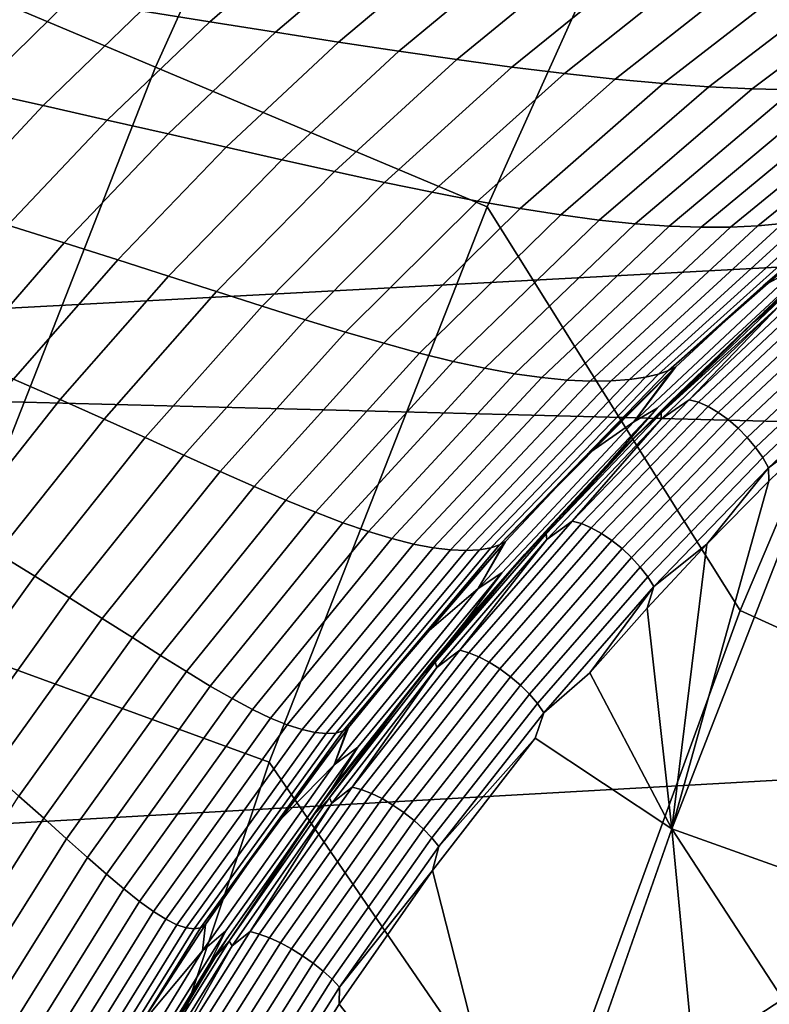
# Model space of a CAD drawing. Header units: metres. Extents: x -248 to 28, y -28 to 28.
# Tile 361 of 507: x -23.68 to -22.13, y 7.93 to 9.96. Entities that reach past the tile are written whole.
import ezdxf

# ---------------------------------------------------------------- set-up
doc = ezdxf.new("R2010")
doc.units = ezdxf.units.M
doc.layers.add('solid_10_061_053_XXX', color=7, linetype='CONTINUOUS')

msp = doc.modelspace()

# ---------------------------------------------------------------- linework, layer by layer
at = {"layer": 'solid_10_061_053_XXX'}
for points in [[(-21.650389, 11.790174, 138.351929), (-22.211166, 10.696334, 138.351929), (-21.727285, 9.848595, 139.504547), (-21.204668, 10.928486, 139.504547)], [(-23.791927, 11.67022, -9.8), (24.352528, 10.450079, -9.8), (24.850639, 9.203009, -9.8), (-24.352566, 10.449987, -9.8)], [(-23.400192, 9.864008, 137.162735), (-22.879423, 11.018149, 137.162735), (-23.496037, 11.315095, 135.939667), (-24.03084, 10.129848, 135.939667)], [(-22.879423, 11.018149, 137.162735), (-23.400192, 9.864008, 137.162735), (-22.716724, 9.575903, 138.351929), (-22.211166, 10.696334, 138.351929)], [(-17.453253, 10.729033, 161.49292), (-24.798903, 10.359562, 163.529099), (-24.731976, 9.312449, 163.919327), (-17.3557, 9.705898, 161.893021)], [(-22.211166, 10.696334, 138.351929), (-22.716724, 9.575903, 138.351929), (-22.19495, 8.743793, 139.504547), (-21.727285, 9.848595, 139.504547)], [(-24.352566, 10.449987, -9.8), (24.850639, 9.203009, -9.8), (25.284903, 7.932432, -9.8), (-24.850672, 9.202921, -9.8)], [(-23.223583, 10.160599, 154.959366), (-23.071577, 10.144497, 154.724731), (-23.288328, 9.95717, 154.601059), (-23.429907, 9.979812, 154.835358)], [(-23.862783, 8.685343, 137.162735), (-23.400192, 9.864008, 137.162735), (-24.03084, 10.129848, 135.939667), (-24.505899, 8.919417, 135.939667)], [(-23.071577, 10.144497, 154.724731), (-22.925261, 10.129502, 154.489471), (-23.152632, 9.935645, 154.366409), (-23.288328, 9.95717, 154.601059)], [(-22.925261, 10.129502, 154.489471), (-22.784492, 10.115751, 154.253738), (-23.022667, 9.915397, 154.131561), (-23.152632, 9.935645, 154.366409)], [(-22.784492, 10.115751, 154.253738), (-22.649111, 10.103394, 154.017639), (-22.898254, 9.896596, 153.896683), (-23.022667, 9.915397, 154.131561)], [(-22.649111, 10.103394, 154.017639), (-22.518974, 10.092572, 153.781326), (-22.779243, 9.879411, 153.661942), (-22.898254, 9.896596, 153.896683)], [(-22.518974, 10.092572, 153.781326), (-22.393923, 10.083451, 153.544968), (-22.665455, 9.864028, 153.427505), (-22.779243, 9.879411, 153.661942)], [(-22.393923, 10.083451, 153.544968), (-22.273829, 10.076148, 153.30867), (-22.556742, 9.850595, 153.193527), (-22.665455, 9.864028, 153.427505)], [(-22.273829, 10.076148, 153.30867), (-22.158558, 10.070792, 153.07254), (-22.452948, 9.839273, 152.960144), (-22.556742, 9.850595, 153.193527)], [(-22.158558, 10.070792, 153.07254), (-22.048019, 10.067472, 152.8367), (-22.353949, 9.830185, 152.727493), (-22.452948, 9.839273, 152.960144)], [(-22.048019, 10.067472, 152.8367), (-21.942146, 10.066263, 152.601212), (-22.259642, 9.82344, 152.495712), (-22.353949, 9.830185, 152.727493)], [(-21.942146, 10.066263, 152.601212), (-21.840918, 10.0672, 152.366135), (-22.169956, 9.819111, 152.264908), (-22.259642, 9.82344, 152.495712)], [(-21.840918, 10.0672, 152.366135), (-21.744406, 10.070252, 152.1315), (-22.084892, 9.817214, 152.035141), (-22.169956, 9.819111, 152.264908)], [(-23.731373, 10.027624, 155.302124), (-23.577536, 10.003368, 155.069122), (-23.76944, 9.815102, 154.959854), (-23.913773, 9.846387, 155.192596)], [(-23.577536, 10.003368, 155.069122), (-23.429907, 9.979812, 154.835358), (-23.631489, 9.784467, 154.726562), (-23.76944, 9.815102, 154.959854)], [(-23.429907, 9.979812, 154.835358), (-23.288328, 9.95717, 154.601059), (-23.499746, 9.754713, 154.492966), (-23.631489, 9.784467, 154.726562)], [(-23.288328, 9.95717, 154.601059), (-23.152632, 9.935645, 154.366409), (-23.374039, 9.726062, 154.259262), (-23.499746, 9.754713, 154.492966)], [(-23.152632, 9.935645, 154.366409), (-23.022667, 9.915397, 154.131561), (-23.254198, 9.698691, 154.025604), (-23.374039, 9.726062, 154.259262)], [(-23.022667, 9.915397, 154.131561), (-22.898254, 9.896596, 153.896683), (-23.140039, 9.672795, 153.792191), (-23.254198, 9.698691, 154.025604)], [(-22.898254, 9.896596, 153.896683), (-22.779243, 9.879411, 153.661942), (-23.031395, 9.648564, 153.559174), (-23.140039, 9.672795, 153.792191)], [(-23.400192, 9.864008, 137.162735), (-23.862783, 8.685343, 137.162735), (-23.165806, 8.431664, 138.351929), (-22.716724, 9.575903, 138.351929)], [(-22.779243, 9.879411, 153.661942), (-22.665455, 9.864028, 153.427505), (-22.928072, 9.626212, 153.326767), (-23.031395, 9.648564, 153.559174)], [(-22.665455, 9.864028, 153.427505), (-22.556742, 9.850595, 153.193527), (-22.829906, 9.605916, 153.095108), (-22.928072, 9.626212, 153.326767)], [(-22.556742, 9.850595, 153.193527), (-22.452948, 9.839273, 152.960144), (-22.736721, 9.587866, 152.864395), (-22.829906, 9.605916, 153.095108)], [(-21.727285, 9.848595, 139.504547), (-22.19495, 8.743793, 139.504547), (-21.41921, 8.392228, 140.617218), (-20.969252, 9.45906, 140.617996)], [(-22.452948, 9.839273, 152.960144), (-22.353949, 9.830185, 152.727493), (-22.648369, 9.572223, 152.634781), (-22.736721, 9.587866, 152.864395)], [(-22.353949, 9.830185, 152.727493), (-22.259642, 9.82344, 152.495712), (-22.564707, 9.559134, 152.406418), (-22.648369, 9.572223, 152.634781)], [(-22.259642, 9.82344, 152.495712), (-22.169956, 9.819111, 152.264908), (-22.48562, 9.548715, 152.179459), (-22.564707, 9.559134, 152.406418)], [(-21.9289, 9.820546, 151.578995), (-21.858379, 9.825482, 151.352661), (-22.214602, 9.534256, 151.287704), (-22.27545, 9.533892, 151.508057)], [(-21.858379, 9.825482, 151.352661), (-21.793297, 9.832267, 151.127518), (-22.158663, 9.536987, 151.069168), (-22.214602, 9.534256, 151.287704)], [(-21.793297, 9.832267, 151.127518), (-21.734184, 9.84052, 150.903549), (-22.107994, 9.541762, 150.852463), (-22.158663, 9.536987, 151.069168)], [(-23.76944, 9.815102, 154.959854), (-23.631489, 9.784467, 154.726562), (-23.827291, 9.575568, 154.633545), (-23.956163, 9.613791, 154.865936)], [(-22.169956, 9.819111, 152.264908), (-22.084892, 9.817214, 152.035141), (-22.411057, 9.541029, 151.953995), (-22.48562, 9.548715, 152.179459)], [(-22.084892, 9.817214, 152.035141), (-22.004484, 9.817732, 151.806488), (-22.340977, 9.53611, 151.730164), (-22.411057, 9.541029, 151.953995)], [(-22.004484, 9.817732, 151.806488), (-21.9289, 9.820546, 151.578995), (-22.27545, 9.533892, 151.508057), (-22.340977, 9.53611, 151.730164)], [(-23.631489, 9.784467, 154.726562), (-23.499746, 9.754713, 154.492966), (-23.704746, 9.538169, 154.401031), (-23.827291, 9.575568, 154.633545)], [(-22.145782, 9.359572, 142.207184), (-22.023769, 9.477755, 144.738068), (-21.661411, 9.771151, 144.74054), (-21.809752, 9.647156, 142.208115)], [(-23.499746, 9.754713, 154.492966), (-23.374039, 9.726062, 154.259262), (-23.588343, 9.501829, 154.168594), (-23.704746, 9.538169, 154.401031)], [(-23.374039, 9.726062, 154.259262), (-23.254198, 9.698691, 154.025604), (-23.4779, 9.466749, 153.936417), (-23.588343, 9.501829, 154.168594)], [(-17.3557, 9.705898, 161.893021), (-24.731976, 9.312449, 163.919327), (-24.64677, 8.251899, 164.260803), (-17.265999, 8.667255, 162.252197)], [(-23.254198, 9.698691, 154.025604), (-23.140039, 9.672795, 153.792191), (-23.373224, 9.433141, 153.704681), (-23.4779, 9.466749, 153.936417)], [(-23.140039, 9.672795, 153.792191), (-23.031395, 9.648564, 153.559174), (-23.274134, 9.401221, 153.473572), (-23.373224, 9.433141, 153.704681)], [(-23.031395, 9.648564, 153.559174), (-22.928072, 9.626212, 153.326767), (-23.180426, 9.371227, 153.243256), (-23.274134, 9.401221, 153.473572)], [(-21.919546, 9.555602, 141.011047), (-22.058674, 9.435949, 140.911026), (-22.145782, 9.359572, 142.207184), (-21.809752, 9.647156, 142.208115)], [(-22.928072, 9.626212, 153.326767), (-22.829906, 9.605916, 153.095108), (-23.091919, 9.343367, 153.013947), (-23.180426, 9.371227, 153.243256)], [(-22.829906, 9.605916, 153.095108), (-22.736721, 9.587866, 152.864395), (-23.008423, 9.317863, 152.785812), (-23.091919, 9.343367, 153.013947)], [(-22.736721, 9.587866, 152.864395), (-22.648369, 9.572223, 152.634781), (-22.929762, 9.294911, 152.559036), (-23.008423, 9.317863, 152.785812)], [(-21.953588, 9.579132, 149.798401), (-21.960251, 9.573616, 149.798309), (-22.342386, 9.2384, 149.991776)], [(-21.968931, 9.571848, 150.004974), (-21.953588, 9.579132, 149.798401), (-22.342386, 9.2384, 149.991776)], [(-22.716724, 9.575903, 138.351929), (-23.165806, 8.431664, 138.351929), (-22.60648, 7.616878, 139.504547), (-22.19495, 8.743793, 139.504547)], [(-22.648369, 9.572223, 152.634781), (-22.564707, 9.559134, 152.406418), (-22.855768, 9.274703, 152.333771), (-22.929762, 9.294911, 152.559036)], [(-22.564707, 9.559134, 152.406418), (-22.48562, 9.548715, 152.179459), (-22.786293, 9.257401, 152.110214), (-22.855768, 9.274703, 152.333771)], [(-22.024426, 9.555729, 150.424728), (-21.992807, 9.563822, 150.213806), (-22.363115, 9.231327, 150.193146), (-22.390152, 9.225105, 150.396927)], [(-21.992807, 9.563822, 150.213806), (-21.968931, 9.571848, 150.004974), (-22.342386, 9.2384, 149.991776), (-22.363115, 9.231327, 150.193146)], [(-21.960251, 9.573616, 149.798309), (-22.147282, 9.412911, 149.795547), (-22.342386, 9.2384, 149.991776)], [(-22.071676, 9.453728, 147.268112), (-22.147282, 9.412911, 149.795547), (-21.960251, 9.573616, 149.798309)], [(-23.704746, 9.538169, 154.401031), (-23.588343, 9.501829, 154.168594), (-23.794441, 9.264101, 154.094879), (-23.902273, 9.30865, 154.325699)], [(-22.48562, 9.548715, 152.179459), (-22.411057, 9.541029, 151.953995), (-22.721226, 9.243119, 151.888504), (-22.786293, 9.257401, 152.110214)], [(-22.411057, 9.541029, 151.953995), (-22.340977, 9.53611, 151.730164), (-22.660471, 9.231946, 151.668762), (-22.721226, 9.243119, 151.888504)], [(-22.158663, 9.536987, 151.069168), (-22.107994, 9.541762, 150.852463), (-22.461119, 9.217362, 150.811615), (-22.504181, 9.216786, 151.022491)], [(-22.107994, 9.541762, 150.852463), (-22.063053, 9.548179, 150.63765), (-22.422979, 9.220279, 150.603088), (-22.461119, 9.217362, 150.811615)], [(-22.063053, 9.548179, 150.63765), (-22.024426, 9.555729, 150.424728), (-22.390152, 9.225105, 150.396927), (-22.422979, 9.220279, 150.603088)], [(-22.166613, 9.338571, 140.830139), (-22.058674, 9.435949, 140.911026), (-21.919546, 9.555602, 141.011047)], [(-22.112419, 9.38399, 140.837555), (-22.166613, 9.338571, 140.830139), (-21.919546, 9.555602, 141.011047)], [(-22.340977, 9.53611, 151.730164), (-22.27545, 9.533892, 151.508057), (-22.604013, 9.223884, 151.451126), (-22.660471, 9.231946, 151.668762)], [(-22.27545, 9.533892, 151.508057), (-22.214602, 9.534256, 151.287704), (-22.551882, 9.218878, 151.235672), (-22.604013, 9.223884, 151.451126)], [(-22.214602, 9.534256, 151.287704), (-22.158663, 9.536987, 151.069168), (-22.504181, 9.216786, 151.022491), (-22.551882, 9.218878, 151.235672)], [(-23.588343, 9.501829, 154.168594), (-23.4779, 9.466749, 153.936417), (-23.692621, 9.220761, 153.864456), (-23.794441, 9.264101, 154.094879)], [(-22.462982, 9.051341, 142.206299), (-22.365791, 9.160887, 144.735718), (-22.023769, 9.477755, 144.738068), (-22.145782, 9.359572, 142.207184)], [(-22.071676, 9.453728, 147.268112), (-22.023769, 9.477755, 144.738068), (-22.365791, 9.160887, 144.735718), (-22.414467, 9.132783, 147.264374)], [(-23.4779, 9.466749, 153.936417), (-23.373224, 9.433141, 153.704681), (-23.596607, 9.178864, 153.634613), (-23.692621, 9.220761, 153.864456)], [(-22.414467, 9.132783, 147.264374), (-22.328537, 9.245718, 149.792877), (-22.147282, 9.412911, 149.795547), (-22.071676, 9.453728, 147.268112)], [(-23.373224, 9.433141, 153.704681), (-23.274134, 9.401221, 153.473572), (-23.50621, 9.138651, 153.405533), (-23.596607, 9.178864, 153.634613)], [(-22.058674, 9.435949, 140.911026), (-22.201204, 9.306561, 140.809494), (-22.145782, 9.359572, 142.207184)], [(-22.166613, 9.338571, 140.830139), (-22.201204, 9.306561, 140.809494), (-22.058674, 9.435949, 140.911026)], [(-23.274134, 9.401221, 153.473572), (-23.180426, 9.371227, 153.243256), (-23.421217, 9.100383, 153.177414), (-23.50621, 9.138651, 153.405533)], [(-22.147282, 9.412911, 149.795547), (-22.328537, 9.245718, 149.792877), (-22.342386, 9.2384, 149.991776)], [(-22.050425, 9.412967, 140.816086), (-22.299814, 9.178503, 140.635696), (-22.114325, 9.371767, 140.802933)], [(-22.031847, 9.407657, 140.797134), (-22.281143, 9.173281, 140.616821), (-22.299814, 9.178503, 140.635696), (-22.050425, 9.412967, 140.816086)], [(-22.012032, 9.398611, 140.781082), (-22.261078, 9.16447, 140.600952), (-22.281143, 9.173281, 140.616821), (-22.031847, 9.407657, 140.797134)], [(-21.991627, 9.386124, 140.768448), (-22.240274, 9.152358, 140.588608), (-22.261078, 9.16447, 140.600952), (-22.012032, 9.398611, 140.781082)], [(-22.112419, 9.38399, 140.837555), (-22.357845, 9.150596, 140.660446), (-22.166613, 9.338571, 140.830139)], [(-22.114325, 9.371767, 140.802933), (-22.357845, 9.150596, 140.660446), (-22.112419, 9.38399, 140.837555)], [(-21.971296, 9.370602, 140.759628), (-22.219406, 9.13734, 140.58017), (-22.240274, 9.152358, 140.588608), (-21.991627, 9.386124, 140.768448)], [(-23.180426, 9.371227, 153.243256), (-23.091919, 9.343367, 153.013947), (-23.341436, 9.064298, 152.950439), (-23.421217, 9.100383, 153.177414)], [(-22.201204, 9.306561, 140.809494), (-22.338428, 9.174986, 140.712753), (-22.462982, 9.051341, 142.206299), (-22.145782, 9.359572, 142.207184)], [(-22.114325, 9.371767, 140.802933), (-22.358046, 9.138592, 140.627258), (-22.357845, 9.150596, 140.660446)], [(-22.299814, 9.178503, 140.635696), (-22.358046, 9.138592, 140.627258), (-22.114325, 9.371767, 140.802933)], [(-21.951698, 9.35255, 140.754913), (-22.199156, 9.119903, 140.575928), (-22.219406, 9.13734, 140.58017), (-21.971296, 9.370602, 140.759628)], [(-23.091919, 9.343367, 153.013947), (-23.008423, 9.317863, 152.785812), (-23.266655, 9.03065, 152.724777), (-23.341436, 9.064298, 152.950439)], [(-22.166613, 9.338571, 140.830139), (-22.406576, 9.106703, 140.657532), (-22.201204, 9.306561, 140.809494)], [(-22.357845, 9.150596, 140.660446), (-22.406576, 9.106703, 140.657532), (-22.166613, 9.338571, 140.830139)], [(-21.933474, 9.332556, 140.754471), (-22.18018, 9.100615, 140.576019), (-22.199156, 9.119903, 140.575928), (-21.951698, 9.35255, 140.754913)], [(-23.008423, 9.317863, 152.785812), (-22.929762, 9.294911, 152.559036), (-23.196686, 8.999677, 152.500626), (-23.266655, 9.03065, 152.724777)], [(-21.917213, 9.31127, 140.758286), (-22.163097, 9.080103, 140.580444), (-22.18018, 9.100615, 140.576019), (-21.933474, 9.332556, 140.754471)], [(-22.929762, 9.294911, 152.559036), (-22.855768, 9.274703, 152.333771), (-23.131336, 8.971612, 152.278152), (-23.196686, 8.999677, 152.500626)], [(-22.406576, 9.106703, 140.657532), (-22.338428, 9.174986, 140.712753), (-22.201204, 9.306561, 140.809494)], [(-21.903448, 9.289384, 140.766266), (-22.148462, 9.059036, 140.58905), (-22.163097, 9.080103, 140.580444), (-21.917213, 9.31127, 140.758286)], [(-22.855768, 9.274703, 152.333771), (-22.786293, 9.257401, 152.110214), (-23.070425, 8.946667, 152.057556), (-23.131336, 8.971612, 152.278152)], [(-21.892626, 9.267612, 140.778137), (-22.136751, 9.038098, 140.601562), (-22.148462, 9.059036, 140.58905), (-21.903448, 9.289384, 140.766266)], [(-22.786293, 9.257401, 152.110214), (-22.721226, 9.243119, 151.888504), (-23.013803, 8.925014, 151.838974), (-23.070425, 8.946667, 152.057556)], [(-21.892626, 9.267612, 140.778137), (-22.007753, 9.134481, 140.704224), (-22.136751, 9.038098, 140.601562)], [(-22.721226, 9.243119, 151.888504), (-22.660471, 9.231946, 151.668762), (-22.961325, 8.906805, 151.622589), (-23.013803, 8.925014, 151.838974)], [(-22.363115, 9.231327, 150.193146), (-22.342386, 9.2384, 149.991776), (-22.691101, 8.879071, 149.981247), (-22.708998, 8.873242, 150.177353)], [(-22.328537, 9.245718, 149.792877), (-22.334049, 9.240444, 149.792801), (-22.691101, 8.879071, 149.981247)], [(-22.342386, 9.2384, 149.991776), (-22.328537, 9.245718, 149.792877), (-22.691101, 8.879071, 149.981247)], [(-22.334049, 9.240444, 149.792801), (-22.509468, 9.066412, 149.790207), (-22.691101, 8.879071, 149.981247)], [(-22.414467, 9.132783, 147.264374), (-22.509468, 9.066412, 149.790207), (-22.334049, 9.240444, 149.792801)], [(-22.414467, 9.132783, 147.264374), (-22.334049, 9.240444, 149.792801), (-22.328537, 9.245718, 149.792877)], [(-23.692621, 9.220761, 153.864456), (-23.596607, 9.178864, 153.634613), (-23.809044, 8.911272, 153.582352), (-23.897257, 8.961991, 153.810089)], [(-22.660471, 9.231946, 151.668762), (-22.604013, 9.223884, 151.451126), (-22.912905, 8.892115, 151.408508), (-22.961325, 8.906805, 151.622589)], [(-22.604013, 9.223884, 151.451126), (-22.551882, 9.218878, 151.235672), (-22.868486, 8.880968, 151.196869), (-22.912905, 8.892115, 151.408508)], [(-22.551882, 9.218878, 151.235672), (-22.504181, 9.216786, 151.022491), (-22.828072, 8.873311, 150.987747), (-22.868486, 8.880968, 151.196869)], [(-22.504181, 9.216786, 151.022491), (-22.461119, 9.217362, 150.811615), (-22.79174, 8.868987, 150.781219), (-22.828072, 8.873311, 150.987747)], [(-22.461119, 9.217362, 150.811615), (-22.422979, 9.220279, 150.603088), (-22.759626, 8.867769, 150.577301), (-22.79174, 8.868987, 150.781219)], [(-22.422979, 9.220279, 150.603088), (-22.390152, 9.225105, 150.396927), (-22.731949, 8.869326, 150.376007), (-22.759626, 8.867769, 150.577301)], [(-22.390152, 9.225105, 150.396927), (-22.363115, 9.231327, 150.193146), (-22.708998, 8.873242, 150.177353), (-22.731949, 8.869326, 150.376007)], [(-24.850672, 9.202921, -9.8), (25.284903, 7.932432, -9.8), (25.654243, 6.641504, -9.8), (-25.284929, 7.93235, -9.8)], [(-23.596607, 9.178864, 153.634613), (-23.50621, 9.138651, 153.405533), (-23.726437, 8.862205, 153.355453), (-23.809044, 8.911272, 153.582352)], [(-22.299814, 9.178503, 140.635696), (-22.541019, 8.928246, 140.464935), (-22.358046, 9.138592, 140.627258)], [(-22.281143, 9.173281, 140.616821), (-22.522264, 8.923109, 140.446121), (-22.541019, 8.928246, 140.464935), (-22.299814, 9.178503, 140.635696)], [(-22.261078, 9.16447, 140.600952), (-22.501957, 8.914551, 140.43042), (-22.522264, 8.923109, 140.446121), (-22.281143, 9.173281, 140.616821)], [(-22.406576, 9.106703, 140.657532), (-22.470373, 9.041465, 140.620804), (-22.462982, 9.051341, 142.206299), (-22.338428, 9.174986, 140.712753)], [(-22.760082, 8.723694, 142.205475), (-22.685961, 8.821952, 144.733521), (-22.365791, 9.160887, 144.735718), (-22.462982, 9.051341, 142.206299)], [(-22.414467, 9.132783, 147.264374), (-22.365791, 9.160887, 144.735718), (-22.685961, 8.821952, 144.733521), (-22.73497, 8.789575, 147.260864)], [(-22.240274, 9.152358, 140.588608), (-22.480757, 8.90285, 140.41835), (-22.501957, 8.914551, 140.43042), (-22.261078, 9.16447, 140.600952)], [(-22.219406, 9.13734, 140.58017), (-22.459354, 8.888387, 140.410294), (-22.480757, 8.90285, 140.41835), (-22.240274, 9.152358, 140.588608)], [(-23.50621, 9.138651, 153.405533), (-23.421217, 9.100383, 153.177414), (-23.649212, 8.81507, 153.129578), (-23.726437, 8.862205, 153.355453)], [(-22.73497, 8.789575, 147.260864), (-22.678637, 8.886296, 149.787689), (-22.509468, 9.066412, 149.790207), (-22.414467, 9.132783, 147.264374)], [(-22.357845, 9.150596, 140.660446), (-22.595137, 8.901798, 140.492874), (-22.406576, 9.106703, 140.657532)], [(-22.593687, 8.890153, 140.461075), (-22.595137, 8.901798, 140.492874), (-22.357845, 9.150596, 140.660446), (-22.358046, 9.138592, 140.627258)], [(-22.541019, 8.928246, 140.464935), (-22.593687, 8.890153, 140.461075), (-22.358046, 9.138592, 140.627258)], [(-22.199156, 9.119903, 140.575928), (-22.438446, 8.871633, 140.406509), (-22.459354, 8.888387, 140.410294), (-22.219406, 9.13734, 140.58017)], [(-21.460119, 8.355743, 141.686737), (-21.749187, 8.084443, 141.480118), (-22.335787, 8.294036, 140.706955), (-22.007753, 9.134481, 140.704224)], [(-22.135841, 9.0109, 140.612045), (-22.007753, 9.134481, 140.704224), (-22.335787, 8.294036, 140.706955)], [(-22.136751, 9.038098, 140.601562), (-22.007753, 9.134481, 140.704224), (-22.135841, 9.0109, 140.612045)], [(-22.18018, 9.100615, 140.576019), (-22.418711, 8.85313, 140.40715), (-22.438446, 8.871633, 140.406509), (-22.199156, 9.119903, 140.575928)], [(-23.421217, 9.100383, 153.177414), (-23.341436, 9.064298, 152.950439), (-23.577171, 8.770142, 152.904907), (-23.649212, 8.81507, 153.129578)], [(-22.406576, 9.106703, 140.657532), (-22.638496, 8.859947, 140.494354), (-22.470373, 9.041465, 140.620804)], [(-22.595137, 8.901798, 140.492874), (-22.638496, 8.859947, 140.494354), (-22.406576, 9.106703, 140.657532)], [(-22.163097, 9.080103, 140.580444), (-22.400795, 8.833485, 140.412155), (-22.418711, 8.85313, 140.40715), (-22.18018, 9.100615, 140.576019)], [(-22.148462, 9.059036, 140.58905), (-22.385277, 8.813334, 140.421387), (-22.400795, 8.833485, 140.412155), (-22.163097, 9.080103, 140.580444)], [(-23.341436, 9.064298, 152.950439), (-23.266655, 9.03065, 152.724777), (-23.510092, 8.727705, 152.68161), (-23.577171, 8.770142, 152.904907)], [(-22.597116, 8.906191, 140.533615), (-22.718727, 8.769361, 140.451141), (-22.760082, 8.723694, 142.205475), (-22.462982, 9.051341, 142.206299)], [(-22.509468, 9.066412, 149.790207), (-22.678637, 8.886296, 149.787689), (-22.691101, 8.879071, 149.981247)], [(-22.470373, 9.041465, 140.620804), (-22.597116, 8.906191, 140.533615), (-22.462982, 9.051341, 142.206299)], [(-22.136751, 9.038098, 140.601562), (-22.372663, 8.793332, 140.43454), (-22.385277, 8.813334, 140.421387), (-22.148462, 9.059036, 140.58905)], [(-23.266655, 9.03065, 152.724777), (-23.196686, 8.999677, 152.500626), (-23.447767, 8.688037, 152.459869), (-23.510092, 8.727705, 152.68161)], [(-22.638496, 8.859947, 140.494354), (-22.597116, 8.906191, 140.533615), (-22.470373, 9.041465, 140.620804)], [(-22.136751, 9.038098, 140.601562), (-22.263876, 8.880669, 140.520981), (-22.372663, 8.793332, 140.43454)], [(-22.136751, 9.038098, 140.601562), (-22.135841, 9.0109, 140.612045), (-22.263876, 8.880669, 140.520981)], [(-22.263876, 8.880669, 140.520981), (-22.135841, 9.0109, 140.612045), (-22.335787, 8.294036, 140.706955)], [(-23.196686, 8.999677, 152.500626), (-23.131336, 8.971612, 152.278152), (-23.389992, 8.651416, 152.239853), (-23.447767, 8.688037, 152.459869)], [(-23.131336, 8.971612, 152.278152), (-23.070425, 8.946667, 152.057556), (-23.336557, 8.618108, 152.021729), (-23.389992, 8.651416, 152.239853)], [(-23.070425, 8.946667, 152.057556), (-23.013803, 8.925014, 151.838974), (-23.287287, 8.588347, 151.805695), (-23.336557, 8.618108, 152.021729)], [(-23.013803, 8.925014, 151.838974), (-22.961325, 8.906805, 151.622589), (-23.241991, 8.562356, 151.591873), (-23.287287, 8.588347, 151.805695)], [(-22.541019, 8.928246, 140.464935), (-22.773056, 8.662069, 140.305008), (-22.593687, 8.890153, 140.461075)], [(-22.522264, 8.923109, 140.446121), (-22.754227, 8.657017, 140.28624), (-22.773056, 8.662069, 140.305008), (-22.541019, 8.928246, 140.464935)], [(-22.501957, 8.914551, 140.43042), (-22.733683, 8.64873, 140.270706), (-22.754227, 8.657017, 140.28624), (-22.522264, 8.923109, 140.446121)], [(-22.480757, 8.90285, 140.41835), (-22.712091, 8.637478, 140.258896), (-22.733683, 8.64873, 140.270706), (-22.501957, 8.914551, 140.43042)], [(-22.961325, 8.906805, 151.622589), (-22.912905, 8.892115, 151.408508), (-23.200533, 8.54029, 151.380417), (-23.241991, 8.562356, 151.591873)], [(-22.912905, 8.892115, 151.408508), (-22.868486, 8.880968, 151.196869), (-23.16279, 8.522264, 151.171478), (-23.200533, 8.54029, 151.380417)], [(-22.595137, 8.901798, 140.492874), (-22.823338, 8.637491, 140.336044), (-22.638496, 8.859947, 140.494354)], [(-22.820307, 8.62634, 140.305573), (-22.823338, 8.637491, 140.336044), (-22.595137, 8.901798, 140.492874), (-22.593687, 8.890153, 140.461075)], [(-22.773056, 8.662069, 140.305008), (-22.820307, 8.62634, 140.305573), (-22.593687, 8.890153, 140.461075)], [(-22.638496, 8.859947, 140.494354), (-22.718727, 8.769361, 140.451141), (-22.597116, 8.906191, 140.533615)], [(-22.459354, 8.888387, 140.410294), (-22.690157, 8.623627, 140.251221), (-22.712091, 8.637478, 140.258896), (-22.480757, 8.90285, 140.41835)], [(-22.438446, 8.871633, 140.406509), (-22.668591, 8.607627, 140.247894), (-22.690157, 8.623627, 140.251221), (-22.459354, 8.888387, 140.410294)], [(-22.868486, 8.880968, 151.196869), (-22.828072, 8.873311, 150.987747), (-23.128674, 8.508326, 150.965118), (-23.16279, 8.522264, 151.171478)], [(-22.828072, 8.873311, 150.987747), (-22.79174, 8.868987, 150.781219), (-23.098162, 8.498428, 150.761414), (-23.128674, 8.508326, 150.965118)], [(-22.79174, 8.868987, 150.781219), (-22.759626, 8.867769, 150.577301), (-23.071266, 8.492462, 150.560425), (-23.098162, 8.498428, 150.761414)], [(-22.759626, 8.867769, 150.577301), (-22.731949, 8.869326, 150.376007), (-23.048058, 8.490219, 150.362122), (-23.071266, 8.492462, 150.560425)], [(-22.731949, 8.869326, 150.376007), (-22.708998, 8.873242, 150.177353), (-23.028675, 8.491409, 150.166489), (-23.048058, 8.490219, 150.362122)], [(-22.708998, 8.873242, 150.177353), (-22.691101, 8.879071, 149.981247), (-23.013281, 8.495708, 149.973434), (-23.028675, 8.491409, 150.166489)], [(-22.678637, 8.886296, 149.787689), (-22.683073, 8.881396, 149.787628), (-23.013281, 8.495708, 149.973434)], [(-22.691101, 8.879071, 149.981247), (-22.678637, 8.886296, 149.787689), (-23.013281, 8.495708, 149.973434)], [(-22.683073, 8.881396, 149.787628), (-22.84593, 8.694878, 149.785202), (-23.013281, 8.495708, 149.973434)], [(-22.73497, 8.789575, 147.260864), (-22.84593, 8.694878, 149.785202), (-22.683073, 8.881396, 149.787628)], [(-22.73497, 8.789575, 147.260864), (-22.683073, 8.881396, 149.787628), (-22.678637, 8.886296, 149.787689)], [(-22.418711, 8.85313, 140.40715), (-22.648094, 8.589999, 140.249054), (-22.668591, 8.607627, 140.247894), (-22.438446, 8.871633, 140.406509)], [(-22.386799, 8.748799, 140.434662), (-22.263876, 8.880669, 140.520981), (-22.335787, 8.294036, 140.706955)], [(-22.372663, 8.793332, 140.43454), (-22.263876, 8.880669, 140.520981), (-22.386799, 8.748799, 140.434662)], [(-23.726437, 8.862205, 153.355453), (-23.649212, 8.81507, 153.129578), (-23.863239, 8.516758, 153.099991), (-23.933676, 8.573301, 153.323563)], [(-22.638496, 8.859947, 140.494354), (-22.86146, 8.598211, 140.341751), (-22.718727, 8.769361, 140.451141)], [(-22.823338, 8.637491, 140.336044), (-22.86146, 8.598211, 140.341751), (-22.638496, 8.859947, 140.494354)], [(-22.400795, 8.833485, 140.412155), (-22.629337, 8.571318, 140.254639), (-22.648094, 8.589999, 140.249054), (-22.418711, 8.85313, 140.40715)], [(-22.385277, 8.813334, 140.421387), (-22.612928, 8.55219, 140.264496), (-22.629337, 8.571318, 140.254639), (-22.400795, 8.833485, 140.412155)], [(-23.649212, 8.81507, 153.129578), (-23.577171, 8.770142, 152.904907), (-23.797915, 8.462412, 152.877609), (-23.863239, 8.516758, 153.099991)], [(-23.035896, 8.377937, 142.204697), (-22.982859, 8.462455, 144.731461), (-22.685961, 8.821952, 144.733521), (-22.760082, 8.723694, 142.205475)], [(-22.73497, 8.789575, 147.260864), (-22.685961, 8.821952, 144.733521), (-22.982859, 8.462455, 144.731461), (-23.031738, 8.425648, 147.257584)], [(-22.372663, 8.793332, 140.43454), (-22.599401, 8.533238, 140.278275), (-22.612928, 8.55219, 140.264496), (-22.385277, 8.813334, 140.421387)], [(-22.73497, 8.789575, 147.260864), (-23.031738, 8.425648, 147.257584), (-23.002089, 8.502714, 149.782867), (-22.84593, 8.694878, 149.785202)], [(-22.372663, 8.793332, 140.43454), (-22.504681, 8.615492, 140.353073), (-22.599401, 8.533238, 140.278275)], [(-22.372663, 8.793332, 140.43454), (-22.386799, 8.748799, 140.434662), (-22.504681, 8.615492, 140.353073)], [(-23.577171, 8.770142, 152.904907), (-23.510092, 8.727705, 152.68161), (-23.73748, 8.410583, 152.65654), (-23.797915, 8.462412, 152.877609)], [(-22.718727, 8.769361, 140.451141), (-22.835295, 8.631141, 140.373322), (-23.035896, 8.377937, 142.204697), (-22.760082, 8.723694, 142.205475)], [(-22.86146, 8.598211, 140.341751), (-22.835295, 8.631141, 140.373322), (-22.718727, 8.769361, 140.451141)], [(-22.504681, 8.615492, 140.353073), (-22.386799, 8.748799, 140.434662), (-22.335787, 8.294036, 140.706955)], [(-23.510092, 8.727705, 152.68161), (-23.447767, 8.688037, 152.459869), (-23.681717, 8.361591, 152.436966), (-23.73748, 8.410583, 152.65654)], [(-22.19495, 8.743793, 139.504547), (-22.60648, 7.616878, 139.504547), (-21.41921, 8.392228, 140.617218)], [(-23.862783, 8.685343, 137.162735), (-24.266048, 7.485085, 137.162735), (-23.557293, 7.266462, 138.351929), (-23.165806, 8.431664, 138.351929)], [(-23.447767, 8.688037, 152.459869), (-23.389992, 8.651416, 152.239853), (-23.630404, 8.315761, 152.21904), (-23.681717, 8.361591, 152.436966)], [(-22.84593, 8.694878, 149.785202), (-23.002089, 8.502714, 149.782867), (-23.013281, 8.495708, 149.973434)], [(-17.265999, 8.667255, 162.252197), (-24.64677, 8.251899, 164.260803), (-24.571873, 7.178341, 164.560776), (-17.186491, 7.614693, 162.570496)], [(-23.389992, 8.651416, 152.239853), (-23.336557, 8.618108, 152.021729), (-23.583324, 8.273413, 152.002945), (-23.630404, 8.315761, 152.21904)], [(-22.773056, 8.662069, 140.305008), (-22.994831, 8.379975, 140.157257), (-22.820307, 8.62634, 140.305573)], [(-22.754227, 8.657017, 140.28624), (-22.975941, 8.375003, 140.138535), (-22.994831, 8.379975, 140.157257), (-22.773056, 8.662069, 140.305008)], [(-22.733683, 8.64873, 140.270706), (-22.95517, 8.367004, 140.123154), (-22.975941, 8.375003, 140.138535), (-22.754227, 8.657017, 140.28624)], [(-22.712091, 8.637478, 140.258896), (-22.933193, 8.356241, 140.111603), (-22.95517, 8.367004, 140.123154), (-22.733683, 8.64873, 140.270706)], [(-22.86146, 8.598211, 140.341751), (-23.053667, 8.351152, 140.2314), (-23.035896, 8.377937, 142.204697), (-22.835295, 8.631141, 140.373322)], [(-22.823338, 8.637491, 140.336044), (-23.041376, 8.357701, 140.191254), (-22.86146, 8.598211, 140.341751)], [(-23.036842, 8.347188, 140.162033), (-23.041376, 8.357701, 140.191254), (-22.823338, 8.637491, 140.336044), (-22.820307, 8.62634, 140.305573)], [(-22.994831, 8.379975, 140.157257), (-23.036842, 8.347188, 140.162033), (-22.820307, 8.62634, 140.305573)], [(-22.690157, 8.623627, 140.251221), (-22.91073, 8.343061, 140.104279), (-22.933193, 8.356241, 140.111603), (-22.712091, 8.637478, 140.258896)], [(-23.336557, 8.618108, 152.021729), (-23.287287, 8.588347, 151.805695), (-23.54027, 8.234851, 151.788803), (-23.583324, 8.273413, 152.002945)], [(-22.668591, 8.607627, 140.247894), (-22.888508, 8.327896, 140.101395), (-22.91073, 8.343061, 140.104279), (-22.690157, 8.623627, 140.251221)], [(-22.648094, 8.589999, 140.249054), (-22.867252, 8.311237, 140.103058), (-22.888508, 8.327896, 140.101395), (-22.668591, 8.607627, 140.247894)], [(-22.599401, 8.533238, 140.278275), (-22.504681, 8.615492, 140.353073), (-22.335787, 8.294036, 140.706955), (-22.61762, 8.480899, 140.276138)], [(-23.287287, 8.588347, 151.805695), (-23.241991, 8.562356, 151.591873), (-23.50103, 8.200371, 151.576782), (-23.54027, 8.234851, 151.788803)], [(-23.041376, 8.357701, 140.191254), (-23.074427, 8.321559, 140.200974), (-23.053667, 8.351152, 140.2314), (-22.86146, 8.598211, 140.341751)], [(-22.629337, 8.571318, 140.254639), (-22.847652, 8.293628, 140.109207), (-22.867252, 8.311237, 140.103058), (-22.648094, 8.589999, 140.249054)], [(-22.612928, 8.55219, 140.264496), (-22.830347, 8.27564, 140.119644), (-22.847652, 8.293628, 140.109207), (-22.629337, 8.571318, 140.254639)], [(-23.241991, 8.562356, 151.591873), (-23.200533, 8.54029, 151.380417), (-23.465424, 8.170218, 151.367004), (-23.50103, 8.200371, 151.576782)], [(-22.599401, 8.533238, 140.278275), (-22.815899, 8.25786, 140.134048), (-22.830347, 8.27564, 140.119644), (-22.612928, 8.55219, 140.264496)], [(-23.200533, 8.54029, 151.380417), (-23.16279, 8.522264, 151.171478), (-23.433277, 8.14461, 151.159622), (-23.465424, 8.170218, 151.367004)], [(-22.599401, 8.533238, 140.278275), (-22.61762, 8.480899, 140.276138), (-22.815899, 8.25786, 140.134048)], [(-23.16279, 8.522264, 151.171478), (-23.128674, 8.508326, 150.965118), (-23.404442, 8.123706, 150.954697), (-23.433277, 8.14461, 151.159622)], [(-23.128674, 8.508326, 150.965118), (-23.098162, 8.498428, 150.761414), (-23.378809, 8.10759, 150.752319), (-23.404442, 8.123706, 150.954697)], [(-23.002089, 8.502714, 149.782867), (-23.005537, 8.498311, 149.782806), (-23.307272, 8.090279, 149.968353)], [(-23.013281, 8.495708, 149.973434), (-23.002089, 8.502714, 149.782867), (-23.307272, 8.090279, 149.968353)], [(-23.031738, 8.425648, 147.257584), (-23.005537, 8.498311, 149.782806), (-23.002089, 8.502714, 149.782867)], [(-23.098162, 8.498428, 150.761414), (-23.071266, 8.492462, 150.560425), (-23.356293, 8.096286, 150.552521), (-23.378809, 8.10759, 150.752319)], [(-23.071266, 8.492462, 150.560425), (-23.048058, 8.490219, 150.362122), (-23.336857, 8.089732, 150.355301), (-23.356293, 8.096286, 150.552521)], [(-23.048058, 8.490219, 150.362122), (-23.028675, 8.491409, 150.166489), (-23.320507, 8.08779, 150.160614), (-23.336857, 8.089732, 150.355301)], [(-23.028675, 8.491409, 150.166489), (-23.013281, 8.495708, 149.973434), (-23.307272, 8.090279, 149.968353), (-23.320507, 8.08779, 150.160614)], [(-23.005537, 8.498311, 149.782806), (-23.154942, 8.300212, 149.780563), (-23.307272, 8.090279, 149.968353)], [(-23.031738, 8.425648, 147.257584), (-23.154942, 8.300212, 149.780563), (-23.005537, 8.498311, 149.782806)], [(-23.031738, 8.425648, 147.257584), (-22.982859, 8.462455, 144.731461), (-23.255165, 8.08399, 144.729553), (-23.303438, 8.042641, 147.254578)], [(-23.289326, 8.015452, 142.203964), (-23.255165, 8.08399, 144.729553), (-22.982859, 8.462455, 144.731461), (-23.035896, 8.377937, 142.204697)], [(-22.61762, 8.480899, 140.276138), (-22.335787, 8.294036, 140.706955), (-22.633839, 7.441909, 140.707108), (-22.829054, 8.208486, 140.135941)], [(-22.815899, 8.25786, 140.134048), (-22.61762, 8.480899, 140.276138), (-22.829054, 8.208486, 140.135941)], [(-23.165806, 8.431664, 138.351929), (-23.557293, 7.266462, 138.351929), (-22.60648, 7.616878, 139.504547)], [(-23.031738, 8.425648, 147.257584), (-23.303438, 8.042641, 147.254578), (-23.297232, 8.096942, 149.778412), (-23.154942, 8.300212, 149.780563)], [(-22.60648, 7.616878, 139.504547), (-21.681122, 8.151698, 140.418243), (-21.41921, 8.392228, 140.617218)], [(-23.681717, 8.361591, 152.436966), (-23.630404, 8.315761, 152.21904), (-23.851341, 7.966372, 152.215866), (-23.897331, 8.022018, 152.432037)], [(-23.053667, 8.351152, 140.2314), (-23.252995, 8.067348, 140.107315), (-23.289326, 8.015452, 142.203964), (-23.035896, 8.377937, 142.204697)], [(-22.994831, 8.379975, 140.157257), (-23.205107, 8.082137, 140.023163), (-23.036842, 8.347188, 140.162033)], [(-22.975941, 8.375003, 140.138535), (-23.186163, 8.077239, 140.004471), (-23.205107, 8.082137, 140.023163), (-22.994831, 8.379975, 140.157257)], [(-22.95517, 8.367004, 140.123154), (-23.165174, 8.069549, 139.989227), (-23.186163, 8.077239, 140.004471), (-22.975941, 8.375003, 140.138535)], [(-22.933193, 8.356241, 140.111603), (-23.142826, 8.059315, 139.977921), (-23.165174, 8.069549, 139.989227), (-22.95517, 8.367004, 140.123154)], [(-23.074427, 8.321559, 140.200974), (-23.252995, 8.067348, 140.107315), (-23.053667, 8.351152, 140.2314)], [(-23.041376, 8.357701, 140.191254), (-23.248056, 8.062612, 140.059921), (-23.074427, 8.321559, 140.200974)], [(-23.242111, 8.052875, 140.031845), (-23.248056, 8.062612, 140.059921), (-23.041376, 8.357701, 140.191254), (-23.036842, 8.347188, 140.162033)], [(-23.205107, 8.082137, 140.023163), (-23.242111, 8.052875, 140.031845), (-23.036842, 8.347188, 140.162033)], [(-22.91073, 8.343061, 140.104279), (-23.119843, 8.046871, 139.970917), (-23.142826, 8.059315, 139.977921), (-22.933193, 8.356241, 140.111603)], [(-22.888508, 8.327896, 140.101395), (-23.096973, 8.032623, 139.968445), (-23.119843, 8.046871, 139.970917), (-22.91073, 8.343061, 140.104279)], [(-23.248056, 8.062612, 140.059921), (-23.276247, 8.030173, 140.073395), (-23.252995, 8.067348, 140.107315), (-23.074427, 8.321559, 140.200974)], [(-22.867252, 8.311237, 140.103058), (-23.074961, 8.017035, 139.970581), (-23.096973, 8.032623, 139.968445), (-22.888508, 8.327896, 140.101395)], [(-23.630404, 8.315761, 152.21904), (-23.583324, 8.273413, 152.002945), (-23.809454, 7.914354, 152.001266), (-23.851341, 7.966372, 152.215866)], [(-23.154942, 8.300212, 149.780563), (-23.297232, 8.096942, 149.778412), (-23.307272, 8.090279, 149.968353)], [(-22.847652, 8.293628, 140.109207), (-23.054523, 8.000611, 139.97728), (-23.074961, 8.017035, 139.970581), (-22.867252, 8.311237, 140.103058)], [(-22.830347, 8.27564, 140.119644), (-23.036325, 7.983889, 139.988281), (-23.054523, 8.000611, 139.97728), (-22.847652, 8.293628, 140.109207)], [(-22.486389, 7.222485, 140.971191), (-22.633839, 7.441909, 140.707108), (-22.335787, 8.294036, 140.706955), (-22.261803, 7.516213, 141.122559)], [(-22.016153, 7.804154, 141.292191), (-22.261803, 7.516213, 141.122559), (-22.335787, 8.294036, 140.706955)], [(-21.749187, 8.084443, 141.480118), (-22.016153, 7.804154, 141.292191), (-22.335787, 8.294036, 140.706955)], [(-23.583324, 8.273413, 152.002945), (-23.54027, 8.234851, 151.788803), (-23.771452, 7.866341, 151.788406), (-23.809454, 7.914354, 152.001266)], [(-22.815899, 8.25786, 140.134048), (-23.02096, 7.967411, 140.003265), (-23.036325, 7.983889, 139.988281), (-22.830347, 8.27564, 140.119644)], [(-22.815899, 8.25786, 140.134048), (-22.829054, 8.208486, 140.135941), (-23.02096, 7.967411, 140.003265)], [(-23.54027, 8.234851, 151.788803), (-23.50103, 8.200371, 151.576782), (-23.737108, 7.822708, 151.577377), (-23.771452, 7.866341, 151.788406)], [(-23.50103, 8.200371, 151.576782), (-23.465424, 8.170218, 151.367004), (-23.706213, 7.7838, 151.368332), (-23.737108, 7.822708, 151.577377)], [(-23.021856, 7.932675, 140.013535), (-22.829054, 8.208486, 140.135941), (-22.633839, 7.441909, 140.707108)], [(-23.02096, 7.967411, 140.003265), (-22.829054, 8.208486, 140.135941), (-23.021856, 7.932675, 140.013535)], [(-23.465424, 8.170218, 151.367004), (-23.433277, 8.14461, 151.159622), (-23.67856, 7.749945, 151.161362), (-23.706213, 7.7838, 151.368332)], [(-23.433277, 8.14461, 151.159622), (-23.404442, 8.123706, 150.954697), (-23.653959, 7.721428, 150.956558), (-23.67856, 7.749945, 151.161362)], [(-22.60648, 7.616878, 139.504547), (-21.946209, 7.881266, 140.219299), (-21.681122, 8.151698, 140.418243)], [(-23.404442, 8.123706, 150.954697), (-23.378809, 8.10759, 150.752319), (-23.632238, 7.698479, 150.753967), (-23.653959, 7.721428, 150.956558)], [(-23.378809, 8.10759, 150.752319), (-23.356293, 8.096286, 150.552521), (-23.613247, 7.681276, 150.553665), (-23.632238, 7.698479, 150.753967)], [(-23.307272, 8.090279, 149.968353), (-23.297232, 8.096942, 149.778412), (-23.433708, 7.886382, 149.776337), (-23.571564, 7.664868, 149.966064)], [(-23.303438, 8.042641, 147.254578), (-23.433708, 7.886382, 149.776337), (-23.297232, 8.096942, 149.778412)], [(-23.356293, 8.096286, 150.552521), (-23.336857, 8.089732, 150.355301), (-23.596861, 7.669924, 150.355606), (-23.613247, 7.681276, 150.553665)], [(-23.336857, 8.089732, 150.355301), (-23.320507, 8.08779, 150.160614), (-23.582991, 7.664458, 150.159775), (-23.596861, 7.669924, 150.355606)], [(-23.320507, 8.08779, 150.160614), (-23.307272, 8.090279, 149.968353), (-23.571564, 7.664868, 149.966064), (-23.582991, 7.664458, 150.159775)], [(-23.303438, 8.042641, 147.254578), (-23.255165, 8.08399, 144.729553), (-23.501673, 7.688237, 144.727829), (-23.548849, 7.642276, 147.251816)], [(-23.519356, 7.637686, 142.203308), (-23.501673, 7.688237, 144.727829), (-23.255165, 8.08399, 144.729553), (-23.289326, 8.015452, 142.203964)], [(-23.205107, 8.082137, 140.023163), (-23.402571, 7.768899, 139.904205), (-23.242111, 8.052875, 140.031845)], [(-23.186163, 8.077239, 140.004471), (-23.383585, 7.764069, 139.885544), (-23.402571, 7.768899, 139.904205), (-23.205107, 8.082137, 140.023163)], [(-23.165174, 8.069549, 139.989227), (-23.362391, 7.756703, 139.870407), (-23.383585, 7.764069, 139.885544), (-23.186163, 8.077239, 140.004471)], [(-23.252995, 8.067348, 140.107315), (-23.434088, 7.78063, 140.000473), (-23.519356, 7.637686, 142.203308), (-23.289326, 8.015452, 142.203964)], [(-23.248056, 8.062612, 140.059921), (-23.442104, 7.752586, 139.943481), (-23.276247, 8.030173, 140.073395)], [(-23.434856, 7.743767, 139.916443), (-23.442104, 7.752586, 139.943481), (-23.248056, 8.062612, 140.059921), (-23.242111, 8.052875, 140.031845)], [(-23.276247, 8.030173, 140.073395), (-23.434088, 7.78063, 140.000473), (-23.252995, 8.067348, 140.107315)], [(-23.142826, 8.059315, 139.977921), (-23.339682, 7.747043, 139.859329), (-23.362391, 7.756703, 139.870407), (-23.165174, 8.069549, 139.989227)], [(-23.119843, 8.046871, 139.970917), (-23.316193, 7.735401, 139.852615), (-23.339682, 7.747043, 139.859329), (-23.142826, 8.059315, 139.977921)], [(-23.303438, 8.042641, 147.254578), (-23.548849, 7.642276, 147.251816), (-23.56255, 7.671065, 149.774368), (-23.433708, 7.886382, 149.776337)], [(-23.402571, 7.768899, 139.904205), (-23.434856, 7.743767, 139.916443), (-23.242111, 8.052875, 140.031845)], [(-23.096973, 8.032623, 139.968445), (-23.29269, 7.722158, 139.85054), (-23.316193, 7.735401, 139.852615), (-23.119843, 8.046871, 139.970917)], [(-23.442104, 7.752586, 139.943481), (-23.465704, 7.724444, 139.960358), (-23.434088, 7.78063, 140.000473), (-23.276247, 8.030173, 140.073395)], [(-23.074961, 8.017035, 139.970581), (-23.269938, 7.707744, 139.853119), (-23.29269, 7.722158, 139.85054), (-23.096973, 8.032623, 139.968445)], [(-23.054523, 8.000611, 139.97728), (-23.248678, 7.692627, 139.860306), (-23.269938, 7.707744, 139.853119), (-23.074961, 8.017035, 139.970581)], [(-23.036325, 7.983889, 139.988281), (-23.229599, 7.6773, 139.871857), (-23.248678, 7.692627, 139.860306), (-23.054523, 8.000611, 139.97728)], [(-23.02096, 7.967411, 140.003265), (-23.213326, 7.662262, 139.887375), (-23.229599, 7.6773, 139.871857), (-23.036325, 7.983889, 139.988281)], [(-23.213326, 7.662262, 139.887375), (-23.02096, 7.967411, 140.003265), (-23.021856, 7.932675, 140.013535), (-23.196831, 7.654399, 139.908279)], [(-23.196831, 7.654399, 139.908279), (-23.021856, 7.932675, 140.013535), (-22.633839, 7.441909, 140.707108)]]:
    msp.add_3dface(points, dxfattribs=at)

doc.saveas('drawing.dxf')
